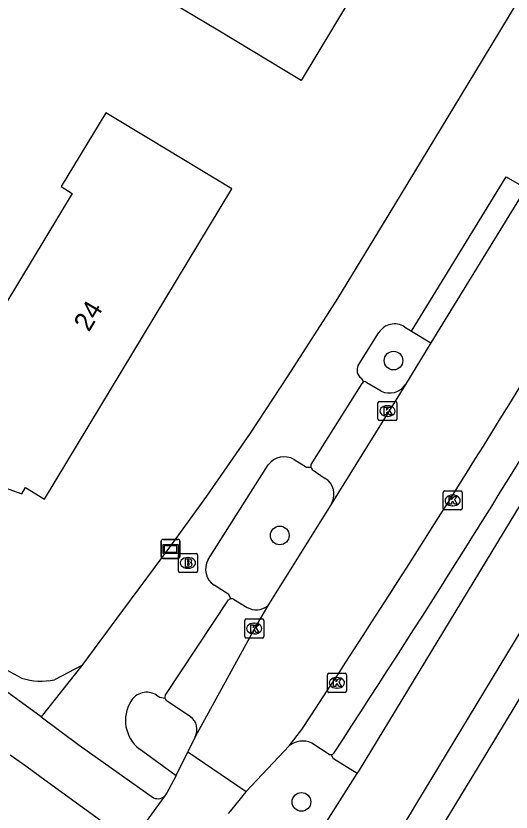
# Model space of a CAD drawing. Extents: x 160356 to 161355, y 381727 to 382845.
# Drawn here: x 161018.98 to 161044.96, y 382102.92 to 382144.7 of the extents above; entities that cross this region are included whole.
import ezdxf

# ---------------------------------------------------------------- set-up
doc = ezdxf.new("R2010")
doc.units = 0
for name, color, linetype in [('IMGEO_Berm_open', 7, 'Continuous'), ('IMGEO_Boom', 7, 'Continuous'), ('IMGEO_Brandkraan', 7, 'Continuous'), ('IMGEO_Fietspad_gesloten', 7, 'Continuous'), ('IMGEO_Kolk', 7, 'Continuous'), ('IMGEO_Pand', 7, 'Continuous'), ('IMGEO_Pand_nummerreeks', 7, 'Continuous'), ('IMGEO_Parkeervlak_open', 7, 'Continuous'), ('IMGEO_Rijbaan_lokaal_open', 7, 'Continuous'), ('IMGEO_Verklikker', 7, 'Continuous'), ('IMGEO_Voetpad_open', 7, 'Continuous')]:
    doc.layers.add(name, color=color, linetype=linetype)

msp = doc.modelspace()

# ---------------------------------------------------------------- linework, layer by layer
at = {"layer": 'IMGEO_Berm_open'}
msp.add_lwpolyline([(161036.885, 382104.942), (161035.643, 382105.717), (161035.518, 382105.937)], dxfattribs=at)
at = {"layer": 'IMGEO_Boom'}
for centre in [(161038.793, 382126.613), (161032.824, 382117.439), (161033.96, 382103.457)]:
    msp.add_circle(centre, 0.489, dxfattribs=at)
at = {"layer": 'IMGEO_Brandkraan'}
for p, q in [((161027.506, 382115.572), (161027.506, 382116.424)), ((161027.581, 382116.498), (161028.433, 382116.498)), ((161028.507, 382116.424), (161028.507, 382115.572)), ((161027.994, 382116.278), (161028.019, 382116.278)), ((161028.433, 382115.498), (161027.581, 382115.498)), ((161028.017, 382115.718), (161027.992, 382115.718))]:
    msp.add_line(p, q, dxfattribs=at)
for points in [[(161027.506, 382115.572), (161027.506, 382116.424)], [(161027.581, 382116.498), (161028.433, 382116.498)], [(161028.507, 382116.424), (161028.507, 382115.572)], [(161027.854, 382116.198), (161027.854, 382115.798), (161028.067, 382115.798)], [(161028.085, 382116.198), (161027.854, 382116.198)], [(161028.033, 382116.117), (161027.979, 382116.117), (161027.979, 382116.041)], [(161027.979, 382116.041), (161028.032, 382116.041)], [(161028.041, 382115.965), (161027.979, 382115.965), (161027.979, 382115.884)], [(161027.979, 382115.884), (161028.041, 382115.884)], [(161028.433, 382115.498), (161027.581, 382115.498)]]:
    msp.add_lwpolyline(points, dxfattribs=at)
for centre, radius, start, end in [((161027.583, 382116.422), 0.0765, 91.552, 178.448), ((161027.583, 382116.422), 0.0765, 91.552, 178.448), ((161028.431, 382116.422), 0.0765, 1.552, 88.448), ((161028.431, 382116.422), 0.0765, 1.552, 88.448), ((161028.034, 382116.079), 0.0379, 267.8285, 90.9355), ((161028.042, 382115.924), 0.0404, 269.8759, 90.5077), ((161028.089, 382116.053), 0.145, 59.4692, 91.5367), ((161028.114, 382116.1), 0.0922, 285.5137, 58.1501), ((161028.119, 382115.908), 0.105, 301.3115, 78.989), ((161027.583, 382115.574), 0.0765, 181.552, 268.448), ((161027.583, 382115.574), 0.0765, 181.552, 268.448), ((161028.073, 382116.049), 0.251, 268.6676, 293.5347), ((161028.431, 382115.574), 0.0765, 271.552, 358.448), ((161028.431, 382115.574), 0.0765, 271.552, 358.448)]:
    msp.add_arc(centre, radius, start, end, dxfattribs=at)
for centre, major_axis, ratio, start_param, end_param in [((161027.993, 382115.998), (-0.387, 0.002), 0.722429, 4.712389, 7.853982), ((161028.018, 382115.998), (-0.39, 0.002), 0.717154, 1.570796, 4.712389)]:
    msp.add_ellipse(centre, major_axis=major_axis, ratio=ratio, start_param=start_param, end_param=end_param, dxfattribs=at)
at = {"layer": 'IMGEO_Fietspad_gesloten'}
for points in [[(161036.885, 382104.942), (161037.001, 382105.126), (161044.262, 382117.085), (161072.545, 382163.708), (161094.564, 382200.063)], [(161040.022, 382103.393), (161049.862, 382119.664), (161056.078, 382129.917), (161089.928, 382185.548)], [(161034.041, 382100.444), (161036.885, 382104.942)]]:
    msp.add_lwpolyline(points, dxfattribs=at)
msp.add_arc((160903.154, 382187.295), 160.538, 320.99526, 328.4911, dxfattribs=at)
at = {"layer": 'IMGEO_Kolk'}
for p, q in [((161037.973, 382123.541), (161037.973, 382124.393)), ((161038.048, 382124.467), (161038.9, 382124.467)), ((161038.461, 382124.247), (161038.486, 382124.247)), ((161038.974, 382124.393), (161038.974, 382123.541)), ((161038.9, 382123.467), (161038.048, 382123.467)), ((161038.484, 382123.687), (161038.459, 382123.687)), ((161041.394, 382118.848), (161041.394, 382119.7)), ((161041.469, 382119.774), (161042.321, 382119.774)), ((161042.395, 382119.7), (161042.395, 382118.848)), ((161041.882, 382119.554), (161041.907, 382119.554)), ((161041.905, 382118.994), (161041.88, 382118.994)), ((161042.321, 382118.774), (161041.469, 382118.774)), ((161030.983, 382112.128), (161030.983, 382112.98)), ((161031.058, 382113.054), (161031.91, 382113.054)), ((161031.984, 382112.98), (161031.984, 382112.128)), ((161031.471, 382112.834), (161031.496, 382112.834)), ((161031.494, 382112.274), (161031.469, 382112.274)), ((161031.91, 382112.054), (161031.058, 382112.054)), ((161035.323, 382109.28), (161035.323, 382110.132)), ((161035.398, 382110.206), (161036.25, 382110.206)), ((161036.324, 382110.132), (161036.324, 382109.28)), ((161035.811, 382109.986), (161035.836, 382109.986)), ((161036.25, 382109.206), (161035.398, 382109.206)), ((161035.834, 382109.426), (161035.809, 382109.426))]:
    msp.add_line(p, q, dxfattribs=at)
for points in [[(161037.973, 382123.541), (161037.973, 382124.393)], [(161038.048, 382124.467), (161038.9, 382124.467)], [(161038.974, 382124.393), (161038.974, 382123.541)], [(161038.294, 382124.167), (161038.417, 382124.167), (161038.417, 382124.016), (161038.547, 382124.167), (161038.711, 382124.167), (161038.565, 382124.016), (161038.718, 382123.767), (161038.566, 382123.767), (161038.481, 382123.931), (161038.417, 382123.864), (161038.417, 382123.767), (161038.294, 382123.767), (161038.294, 382124.167)], [(161038.9, 382123.467), (161038.048, 382123.467)], [(161041.394, 382118.848), (161041.394, 382119.7)], [(161041.469, 382119.774), (161042.321, 382119.774)], [(161042.395, 382119.7), (161042.395, 382118.848)], [(161041.715, 382119.474), (161041.838, 382119.474), (161041.838, 382119.323), (161041.968, 382119.474), (161042.132, 382119.474), (161041.986, 382119.323), (161042.139, 382119.074), (161041.987, 382119.074), (161041.902, 382119.238), (161041.838, 382119.171), (161041.838, 382119.074), (161041.715, 382119.074), (161041.715, 382119.474)], [(161042.321, 382118.774), (161041.469, 382118.774)], [(161030.983, 382112.128), (161030.983, 382112.98)], [(161031.058, 382113.054), (161031.91, 382113.054)], [(161031.984, 382112.98), (161031.984, 382112.128)], [(161031.304, 382112.754), (161031.427, 382112.754), (161031.427, 382112.603), (161031.557, 382112.754), (161031.721, 382112.754), (161031.575, 382112.603), (161031.728, 382112.354), (161031.576, 382112.354), (161031.491, 382112.518), (161031.427, 382112.451), (161031.427, 382112.354), (161031.304, 382112.354), (161031.304, 382112.754)], [(161031.91, 382112.054), (161031.058, 382112.054)], [(161035.323, 382109.28), (161035.323, 382110.132)], [(161035.398, 382110.206), (161036.25, 382110.206)], [(161036.324, 382110.132), (161036.324, 382109.28)], [(161035.644, 382109.906), (161035.767, 382109.906), (161035.767, 382109.755), (161035.897, 382109.906), (161036.061, 382109.906), (161035.915, 382109.755), (161036.068, 382109.506), (161035.916, 382109.506), (161035.831, 382109.67), (161035.767, 382109.603), (161035.767, 382109.506), (161035.644, 382109.506), (161035.644, 382109.906)], [(161036.25, 382109.206), (161035.398, 382109.206)]]:
    msp.add_lwpolyline(points, dxfattribs=at)
for centre, start, end in [((161038.05, 382124.391), 91.552, 178.448), ((161038.05, 382124.391), 91.552, 178.448), ((161038.898, 382124.391), 1.552, 88.448), ((161038.898, 382124.391), 1.552, 88.448), ((161038.05, 382123.543), 181.552, 268.448), ((161038.05, 382123.543), 181.552, 268.448), ((161038.898, 382123.543), 271.552, 358.448), ((161038.898, 382123.543), 271.552, 358.448), ((161041.471, 382119.698), 91.552, 178.448), ((161041.471, 382119.698), 91.552, 178.448), ((161042.319, 382119.698), 1.552, 88.448), ((161042.319, 382119.698), 1.552, 88.448), ((161041.471, 382118.85), 181.552, 268.448), ((161041.471, 382118.85), 181.552, 268.448), ((161042.319, 382118.85), 271.552, 358.448), ((161042.319, 382118.85), 271.552, 358.448), ((161031.06, 382112.978), 91.552, 178.448), ((161031.06, 382112.978), 91.552, 178.448), ((161031.908, 382112.978), 1.552, 88.448), ((161031.908, 382112.978), 1.552, 88.448), ((161031.06, 382112.13), 181.552, 268.448), ((161031.06, 382112.13), 181.552, 268.448), ((161031.908, 382112.13), 271.552, 358.448), ((161031.908, 382112.13), 271.552, 358.448), ((161035.4, 382110.13), 91.552, 178.448), ((161035.4, 382110.13), 91.552, 178.448), ((161036.248, 382110.13), 1.552, 88.448), ((161036.248, 382110.13), 1.552, 88.448), ((161035.4, 382109.282), 181.552, 268.448), ((161035.4, 382109.282), 181.552, 268.448), ((161036.248, 382109.282), 271.552, 358.448), ((161036.248, 382109.282), 271.552, 358.448)]:
    msp.add_arc(centre, 0.0765, start, end, dxfattribs=at)
for centre, major_axis, ratio, start_param, end_param in [((161038.46, 382123.967), (-0.387, 0.002), 0.722429, 4.712389, 7.853982), ((161038.485, 382123.967), (-0.39, 0.002), 0.717154, 1.570796, 4.712389), ((161041.881, 382119.274), (-0.387, 0.002), 0.722429, 4.712389, 7.853982), ((161041.906, 382119.274), (-0.39, 0.002), 0.717154, 1.570796, 4.712389), ((161031.47, 382112.554), (-0.387, 0.002), 0.722429, 4.712389, 7.853982), ((161031.495, 382112.554), (-0.39, 0.002), 0.717154, 1.570796, 4.712389), ((161035.81, 382109.706), (-0.387, 0.002), 0.722429, 4.712389, 7.853982), ((161035.835, 382109.706), (-0.39, 0.002), 0.717154, 1.570796, 4.712389)]:
    msp.add_ellipse(centre, major_axis=major_axis, ratio=ratio, start_param=start_param, end_param=end_param, dxfattribs=at)
at = {"layer": 'IMGEO_Pand'}
for points in [[(161037.447, 382147.132), (161033.948, 382141.318), (161029.664, 382143.896), (161026.346, 382145.893), (161024.015, 382147.296), (161027.536, 382153.146)], [(161015.496, 382126.008), (161014.822, 382124.895), (161015.188, 382124.675), (161014.247, 382123.12), (161017.045, 382121.427), (161016.545, 382120.596), (161019.287, 382119.626), (161019.482, 382119.951), (161020.489, 382119.344), (161030.301, 382135.621), (161026.023, 382138.207), (161023.692, 382139.616), (161021.35, 382135.743), (161021.934, 382135.388), (161017.002, 382127.234), (161016.799, 382127.356), (161015.853, 382125.794), (161015.496, 382126.008)]]:
    msp.add_lwpolyline(points, dxfattribs=at)
at = {"layer": 'IMGEO_Parkeervlak_open'}
for points in [[(161038.139, 382125.012), (161037.386, 382125.454)], [(161034.526, 382120.902), (161035.207, 382120.431)], [(161030.388, 382114.101), (161031.113, 382113.654)], [(161028.137, 382107.925), (161026.867, 382108.783)], [(161035.413, 382105.95), (161034.501, 382106.541)]]:
    msp.add_lwpolyline(points, dxfattribs=at)
for centre, radius, start, end in [((160469.952, 382476.499), 676.23, 326.781399, 329.09483), ((161037.273, 382125.372), 0.14, 36.0911, 108.7883), ((161038.58, 382125.913), 1.003, 243.9106, 326.9022), ((161034.66, 382121.068), 0.213, 194.8575, 231.0813), ((161034.679, 382119.592), 0.991, 332.4602, 57.8256), ((161030.309, 382113.838), 0.274, 73.2863, 99.2711), ((161031.59, 382114.589), 1.05, 242.9867, 304.6839), ((161027.028, 382108.953), 0.235, 195.1129, 226.5049), ((161027.647, 382107.249), 0.834, 332.7298, 54.065), ((161034.019, 382105.548), 1.104, 64.1072, 130.0481), ((161035.492, 382106.153), 0.218, 248.9059, 276.9784), ((161035.493, 382106.153), 0.217, 276.5412, 327.7929)]:
    msp.add_arc(centre, radius, start, end, dxfattribs=at)
at = {"layer": 'IMGEO_Rijbaan_lokaal_open'}
for points in [[(161045.726, 382135.661), (161040.756, 382127.543)], [(161040.756, 382127.543), (161039.42, 382125.365)], [(161039.42, 382125.365), (161035.558, 382119.134)], [(161020.306, 382107.915), (161001.019, 382121.957), (161000, 382122.942)], [(161035.558, 382119.134), (161032.187, 382113.726)], [(161032.187, 382113.726), (161031.64, 382112.799), (161028.389, 382106.867)], [(161020.306, 382107.915), (161022.306, 382106.442), (161026.204, 382103.675)], [(161033.309, 382106.393), (161033.985, 382107.264)], [(161028.389, 382106.867), (161028.002, 382106.083)], [(161033.309, 382106.393), (161031.067, 382103.995)], [(161018.68, 382105.918), (161019.509, 382105.346), (161020.31, 382104.759), (161024.644, 382101.61)], [(161027.385, 382104.83), (161027.404, 382104.87), (161028.002, 382106.083)], [(161028.002, 382106.083), (161031.067, 382103.995)], [(161026.84, 382103.82), (161026.893, 382103.913), (161027.385, 382104.83)], [(161024.776, 382100.971), (161026.84, 382103.82)], [(161031.067, 382103.995), (161030.958, 382103.878), (161030.247, 382102.982), (161030.116, 382102.844)]]:
    msp.add_lwpolyline(points, dxfattribs=at)
for centre, radius, start, end in [((160476.446, 382474.848), 667.809, 326.603239, 328.911437), ((161026.43, 382104.15), 0.526, 244.531, 321.1554)]:
    msp.add_arc(centre, radius, start, end, dxfattribs=at)
at = {"layer": 'IMGEO_Verklikker'}
for p, q in [((161026.699, 382117.23), (161027.489, 382117.23)), ((161027.489, 382117.23), (161026.699, 382117.23)), ((161026.599, 382116.33), (161026.599, 382117.13)), ((161026.599, 382117.13), (161026.599, 382116.33)), ((161027.589, 382117.13), (161027.589, 382116.33)), ((161027.589, 382116.33), (161027.589, 382117.13)), ((161027.489, 382116.23), (161026.699, 382116.23)), ((161026.699, 382116.23), (161027.489, 382116.23))]:
    msp.add_line(p, q, dxfattribs=at)
for points in [[(161026.7, 382116.962), (161027.488, 382116.962), (161027.488, 382116.498), (161026.7, 382116.498), (161026.7, 382116.962)], [(161026.765, 382116.897), (161026.765, 382116.563), (161027.423, 382116.563), (161027.423, 382116.897), (161026.765, 382116.897)]]:
    msp.add_lwpolyline(points, dxfattribs=at)
for centre, start, end in [((161026.699, 382117.13), 90, 180), ((161026.699, 382117.13), 90, 180), ((161027.489, 382117.13), 0, 90), ((161027.489, 382117.13), 360, 90), ((161026.699, 382116.33), 180, 270), ((161026.699, 382116.33), 180, 270), ((161027.489, 382116.33), 270, 0), ((161027.489, 382116.33), 270, 0)]:
    msp.add_arc(centre, 0.1, start, end, dxfattribs=at)
at = {"layer": 'IMGEO_Voetpad_open'}
for points in [[(161077.695, 382198.842), (161070.729, 382187.418), (161064.28, 382176.744), (161064.17, 382176.808), (161062.761, 382174.449), (161062.847, 382174.398), (161062.457, 382173.745), (161062.375, 382173.794), (161061.094, 382171.7), (161061.183, 382171.645), (161060.957, 382171.279), (161060.816, 382171.371), (161056.01, 382163.511), (161056.164, 382163.417), (161055.939, 382163.048), (161043.037, 382141.705), (161038.497, 382134.216), (161035.847, 382129.872), (161033.249, 382125.808), (161031.264, 382122.813), (161028.977, 382119.491), (161027.146, 382116.964), (161024.567, 382113.497), (161022.432, 382110.606)], [(161066.578, 382143.827), (161057.61, 382129.027), (161051.511, 382118.968), (161047.156, 382111.778), (161045.108, 382108.396), (161043.227, 382105.29), (161042.601, 382104.257), (161041.012, 382101.633)], [(161039.737, 382128.161), (161044.704, 382136.263), (161045.726, 382135.661)], [(161036.929, 382126.36), (161038.028, 382128.084)], [(161039.362, 382128.392), (161039.737, 382128.161)], [(161039.737, 382128.161), (161040.756, 382127.543)], [(161037.228, 382125.504), (161037.106, 382125.684)], [(161034.47, 382121.167), (161037.14, 382125.419)], [(161019.282, 382109.949), (161018.497, 382110.377), (161015.599, 382112.457), (161001.268, 382122.767), (161001.021, 382122.947), (161000.927, 382122.831)], [(161033.574, 382121.423), (161034.232, 382121.025), (161034.454, 382121.013)], [(161029.071, 382116.169), (161032.216, 382121.148)], [(161030.265, 382114.109), (161030.16, 382114.344), (161029.387, 382114.826)], [(161026.806, 382109.04), (161030.136, 382114.054)], [(161022.432, 382110.606), (161020.306, 382107.915)], [(161022.432, 382110.606), (161021.005, 382109.863)], [(161026.35, 382109.063), (161026.539, 382108.948), (161026.802, 382108.892)], [(161027.385, 382104.83), (161025.449, 382106.244)]]:
    msp.add_lwpolyline(points, dxfattribs=at)
for centre, radius, start, end in [((161038.848, 382127.576), 0.964, 57.7743, 148.2275), ((161037.416, 382126.126), 0.54, 154.3513, 234.9939), ((161037.269, 382125.374), 0.136, 107.3378, 160.6753), ((161033.054, 382120.498), 1.061, 60.683, 142.2126), ((161034.667, 382121.069), 0.221, 153.5254, 194.6115), ((161029.923, 382115.661), 0.992, 149.1833, 237.2977), ((161030.304, 382113.84), 0.272, 98.1547, 128.0279), ((161020.315, 382113.345), 3.549, 253.0774, 281.2077), ((161025.841, 382108.248), 0.961, 58.002, 150.1107), ((161027.048, 382108.959), 0.255, 161.5537, 195.35), ((161026.626, 382107.734), 1.899, 148.4643, 231.678)]:
    msp.add_arc(centre, radius, start, end, dxfattribs=at)

# ---------------------------------------------------------------- texts
at = {"layer": 'IMGEO_Pand_nummerreeks'}
msp.add_text('24', height=1, rotation=58.9178, dxfattribs=at).set_placement((161022.81, 382128.076))

doc.saveas('drawing.dxf')
